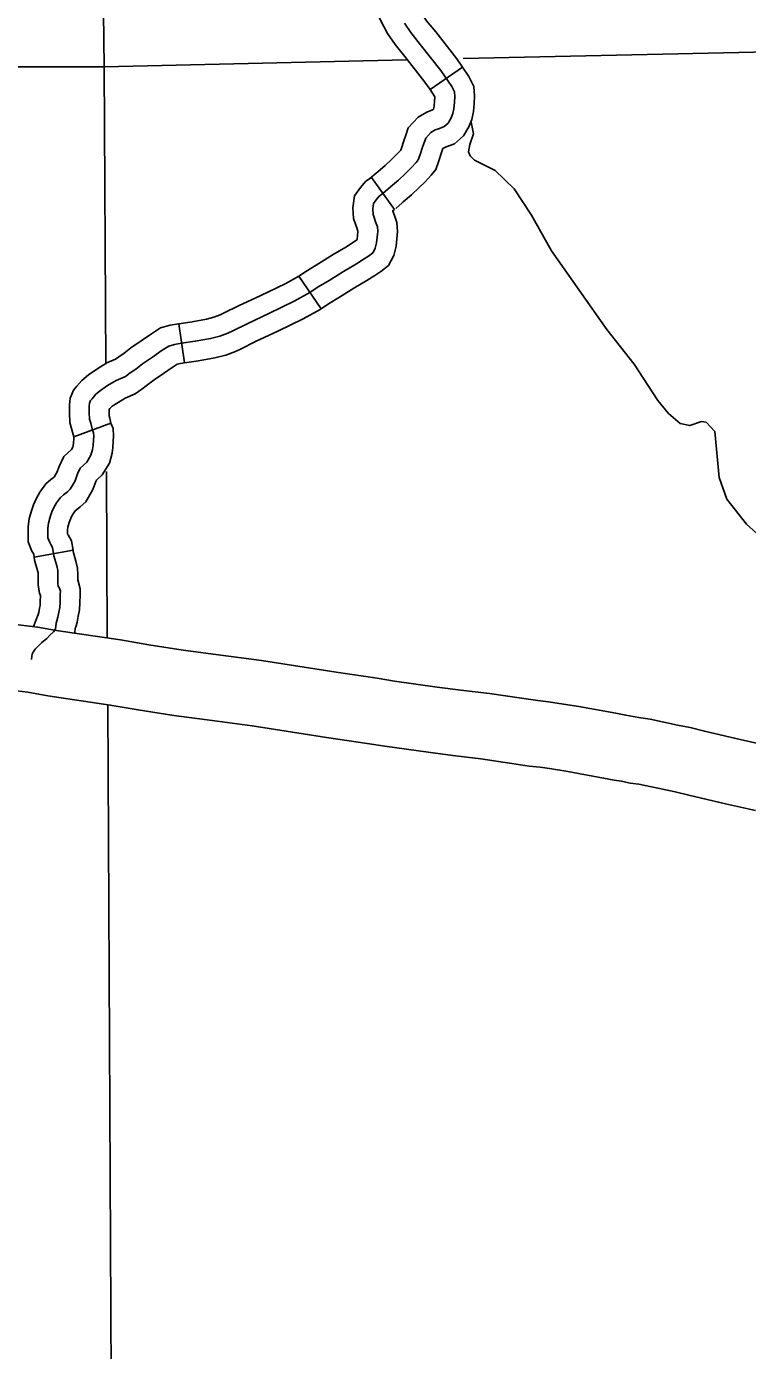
# Model space of a CAD drawing. Extents: x 1377389 to 1380723, y 1168351 to 1170484.
# Drawn here: x 1379738.6 to 1379793.3, y 1169062.8 to 1169163.2 of the extents above; entities that cross this region are included whole.
import ezdxf

# ---------------------------------------------------------------- set-up
doc = ezdxf.new("R2010")
doc.units = 0
doc.layers.add('B_Fill', color=7, linetype='Continuous')

msp = doc.modelspace()

# ---------------------------------------------------------------- linework, layer by layer
at = {"layer": 'B_Fill'}
for p, q in [((1379769.19, 1169158.45), (1379771.66, 1169160.14)), ((1379764.74, 1169151.79), (1379766.48, 1169149.35)), ((1379759.23, 1169144.3), (1379760.93, 1169141.83)), ((1379750.12, 1169140.69), (1379750.55, 1169137.73)), ((1379742.16, 1169132.11), (1379744.97, 1169133.16)), ((1379739.13, 1169123), (1379742.09, 1169123.51))]:
    msp.add_line(p, q, dxfattribs=at)
for points in [[(1379744.46, 1169160.19), (1379743.8, 1169213.78), (1379743.57, 1169237.35), (1379742.81, 1169266.41), (1379741.46, 1169323.78)], [(1379763.57, 1169167.9), (1379763.72, 1169167.3), (1379764.77, 1169165.32), (1379765.4, 1169163.76), (1379765.96, 1169162.7), (1379766.53, 1169161.88), (1379767.28, 1169160.95), (1379768.8, 1169159.01), (1379769.19, 1169158.45)], [(1379766.47, 1169168.65), (1379766.54, 1169168.39), (1379767.49, 1169166.59), (1379768.12, 1169165.03), (1379768.53, 1169164.26), (1379768.93, 1169163.67), (1379769.62, 1169162.82), (1379771.23, 1169160.78), (1379771.66, 1169160.14)], [(1379767.25, 1169163.48), (1379767.73, 1169162.77), (1379768.45, 1169161.88), (1379770.02, 1169159.89), (1379770.85, 1169158.68), (1379771.04, 1169158.29), (1379771.06, 1169157.94), (1379771.04, 1169157.48), (1379771, 1169156.99), (1379770.92, 1169156.63), (1379770.79, 1169156.3), (1379770.56, 1169155.91), (1379770.25, 1169155.64), (1379769.9, 1169155.5), (1379769.57, 1169155.39), (1379769.24, 1169155.2), (1379768.86, 1169154.77), (1379768.76, 1169154.5), (1379768.64, 1169154.17), (1379768.41, 1169153.46), (1379768.3, 1169153.13), (1379768.14, 1169152.93), (1379767.76, 1169152.51), (1379767.33, 1169152.1), (1379766.79, 1169151.58), (1379766.19, 1169151.08), (1379765.61, 1169150.57)], [(1379837.99, 1169162.26), (1379771.7, 1169160.8)], [(1379744.46, 1169160.19), (1379666.72, 1169160.18)], [(1379767.39, 1169160.7), (1379744.46, 1169160.19)], [(1379744.58, 1169137.62), (1379744.46, 1169160.19)], [(1379771.66, 1169160.14), (1379772.14, 1169159.44), (1379772.52, 1169158.68), (1379772.56, 1169157.95), (1379772.54, 1169157.39), (1379772.49, 1169156.78), (1379772.36, 1169156.18), (1379772.13, 1169155.62), (1379771.72, 1169154.94), (1379771.04, 1169154.34), (1379770.42, 1169154.1), (1379770.21, 1169154.02), (1379770.2, 1169154.02), (1379770.17, 1169153.98), (1379770.06, 1169153.69), (1379769.83, 1169152.97), (1379769.63, 1169152.39), (1379769.28, 1169151.96), (1379768.83, 1169151.46), (1379768.37, 1169151.02), (1379767.79, 1169150.46), (1379767.16, 1169149.94), (1379767.07, 1169149.86)], [(1379769.19, 1169158.45), (1379769.55, 1169157.91), (1379769.56, 1169157.9), (1379769.54, 1169157.57), (1379769.51, 1169157.21), (1379769.48, 1169157.07), (1379769.44, 1169156.97), (1379769.42, 1169156.93), (1379769.38, 1169156.91), (1379768.94, 1169156.75), (1379768.29, 1169156.37), (1379767.54, 1169155.56), (1379767.35, 1169155), (1379767.22, 1169154.65), (1379766.99, 1169153.94), (1379766.97, 1169153.87), (1379766.68, 1169153.56), (1379766.29, 1169153.18), (1379765.79, 1169152.7), (1379765.22, 1169152.22), (1379765.11, 1169152.12)], [(1379797.6, 1169121.56), (1379793.22, 1169125.49), (1379791.71, 1169127.38), (1379791.15, 1169129.02), (1379790.8, 1169132.51), (1379790.15, 1169133.22), (1379789.79, 1169133.27), (1379788.91, 1169132.97), (1379788.18, 1169133.12), (1379787.3, 1169133.89), (1379786.48, 1169134.88), (1379784.68, 1169137.63), (1379782.6, 1169140.26), (1379778.41, 1169146.22), (1379776.89, 1169148.92), (1379775.58, 1169150.93), (1379774.13, 1169152.32), (1379772.56, 1169153.1), (1379772.23, 1169153.44), (1379772.12, 1169153.72), (1379772.2, 1169154.28), (1379772.5, 1169155.1), (1379772.31, 1169155.98)], [(1379765.11, 1169152.12), (1379764.63, 1169151.71)], [(1379764.74, 1169151.79), (1379764.32, 1169151.5), (1379763.91, 1169151.02), (1379763.46, 1169150.39), (1379763.33, 1169149.49), (1379763.37, 1169148.68), (1379763.54, 1169148.24), (1379763.63, 1169147.96), (1379763.71, 1169147.71), (1379763.72, 1169147.69), (1379763.65, 1169147.08), (1379763.64, 1169147.05), (1379763.37, 1169146.89), (1379762.8, 1169146.51), (1379761.84, 1169145.94), (1379760.76, 1169145.26), (1379759.88, 1169144.74), (1379759.23, 1169144.3)], [(1379765.61, 1169150.57), (1379765.34, 1169150.38), (1379765.09, 1169150.09), (1379764.9, 1169149.82), (1379764.84, 1169149.41), (1379764.86, 1169148.99), (1379764.95, 1169148.74), (1379765.05, 1169148.43), (1379765.19, 1169148.04), (1379765.22, 1169147.69), (1379765.13, 1169146.82), (1379765.03, 1169146.42), (1379764.86, 1169146.09), (1379764.59, 1169145.88), (1379764.18, 1169145.62), (1379763.6, 1169145.24), (1379762.62, 1169144.66), (1379761.54, 1169143.98), (1379760.69, 1169143.48), (1379760.07, 1169143.05), (1379758.87, 1169142.4), (1379757, 1169141.49), (1379755.3, 1169140.69), (1379754.21, 1169140.15), (1379753.83, 1169139.98), (1379753.23, 1169139.75), (1379752.53, 1169139.57), (1379751.37, 1169139.36), (1379750.31, 1169139.21), (1379749.79, 1169139.13), (1379749.36, 1169138.99), (1379748.86, 1169138.68), (1379748.11, 1169138.16), (1379747.36, 1169137.66), (1379746.85, 1169137.25), (1379746.43, 1169136.96), (1379746.06, 1169136.69), (1379745.35, 1169136.38), (1379744.71, 1169136), (1379744.17, 1169135.63), (1379743.82, 1169135.34), (1379743.53, 1169134.99), (1379743.41, 1169134.86), (1379743.34, 1169134.68), (1379743.32, 1169134.47), (1379743.32, 1169133.97), (1379743.34, 1169133.46), (1379743.43, 1169133.15), (1379743.53, 1169132.73), (1379743.65, 1169132.42), (1379743.67, 1169132.17), (1379743.65, 1169131.88), (1379743.61, 1169131.47), (1379743.57, 1169131.16), (1379743.45, 1169130.72), (1379743.13, 1169130.2), (1379742.62, 1169129.73), (1379742.43, 1169129.31), (1379742.24, 1169128.77), (1379741.87, 1169128.15), (1379741.66, 1169127.95), (1379741.37, 1169127.72), (1379741.14, 1169127.52), (1379740.83, 1169127.1), (1379740.63, 1169126.75), (1379740.48, 1169126.42), (1379740.36, 1169126.05), (1379740.23, 1169125.58), (1379740.17, 1169125.19), (1379740.17, 1169124.84), (1379740.18, 1169124.45), (1379740.32, 1169124.09), (1379740.41, 1169123.94), (1379740.53, 1169123.72), (1379740.64, 1169123.1), (1379740.85, 1169122.34), (1379740.93, 1169121.97), (1379740.94, 1169121.61), (1379740.94, 1169121), (1379740.97, 1169120.79), (1379741.06, 1169120.65), (1379741.13, 1169120.42), (1379741.12, 1169120.18), (1379741.1, 1169119.56), (1379741.09, 1169119.16), (1379741.02, 1169118.83), (1379740.94, 1169118.43), (1379740.86, 1169118.17), (1379740.8, 1169117.99), (1379740.75, 1169117.56), (1379740.71, 1169117.44), (1379740.61, 1169117.33), (1379740.36, 1169117.09), (1379740.09, 1169116.82), (1379739.73, 1169116.51), (1379739.48, 1169116.3), (1379739.22, 1169116.01), (1379739.06, 1169115.78), (1379738.99, 1169115.63), (1379738.96, 1169115.48), (1379738.93, 1169115.23)], [(1379767.07, 1169149.86), (1379766.59, 1169149.44)], [(1379766.48, 1169149.35), (1379766.36, 1169149.26), (1379766.37, 1169149.23), (1379766.48, 1169148.9), (1379766.66, 1169148.38), (1379766.73, 1169147.69), (1379766.61, 1169146.57), (1379766.45, 1169145.88), (1379766.03, 1169145.11), (1379765.45, 1169144.65), (1379764.99, 1169144.36), (1379764.4, 1169143.97), (1379763.4, 1169143.38), (1379762.31, 1169142.7), (1379761.49, 1169142.21), (1379760.93, 1169141.83)], [(1379759.28, 1169144.33), (1379758.18, 1169143.73), (1379756.35, 1169142.84), (1379754.64, 1169142.05), (1379753.57, 1169141.51), (1379753.25, 1169141.36), (1379752.77, 1169141.18), (1379752.22, 1169141.04), (1379751.13, 1169140.84), (1379750.12, 1169140.69)], [(1379760.93, 1169141.83), (1379760.85, 1169141.77), (1379759.56, 1169141.06), (1379757.64, 1169140.13), (1379755.95, 1169139.34), (1379754.86, 1169138.8), (1379754.41, 1169138.6), (1379753.68, 1169138.31), (1379752.85, 1169138.11), (1379751.62, 1169137.88), (1379750.55, 1169137.73)], [(1379750.12, 1169140.69), (1379750.09, 1169140.69), (1379749.45, 1169140.59), (1379748.73, 1169140.37), (1379748.04, 1169139.94), (1379747.27, 1169139.4), (1379746.47, 1169138.87), (1379745.96, 1169138.46), (1379745.56, 1169138.19), (1379745.31, 1169138), (1379744.66, 1169137.72), (1379743.9, 1169137.26), (1379743.26, 1169136.83), (1379742.76, 1169136.4), (1379742.38, 1169135.96), (1379742.13, 1169135.66), (1379741.87, 1169135.06), (1379741.82, 1169134.54), (1379741.82, 1169133.94), (1379741.85, 1169133.21), (1379741.98, 1169132.76), (1379742.09, 1169132.3), (1379742.16, 1169132.11)], [(1379750.55, 1169137.73), (1379750.53, 1169137.72), (1379750.13, 1169137.66), (1379750, 1169137.62), (1379749.68, 1169137.43), (1379748.95, 1169136.92), (1379748.25, 1169136.45), (1379747.75, 1169136.05), (1379747.3, 1169135.74), (1379746.81, 1169135.38), (1379746.04, 1169135.05), (1379745.52, 1169134.73), (1379745.07, 1169134.43), (1379744.89, 1169134.27), (1379744.82, 1169134.19), (1379744.82, 1169134), (1379744.83, 1169133.72), (1379744.88, 1169133.54), (1379744.97, 1169133.16), (1379744.97, 1169133.16)], [(1379744.97, 1169133.16), (1379745.13, 1169132.75), (1379745.17, 1169132.18), (1379745.14, 1169131.76), (1379745.1, 1169131.31), (1379745.05, 1169130.88), (1379744.85, 1169130.12), (1379744.29, 1169129.23), (1379743.86, 1169128.84), (1379743.82, 1169128.74), (1379743.6, 1169128.12), (1379743.05, 1169127.19), (1379742.63, 1169126.81), (1379742.34, 1169126.58), (1379742.25, 1169126.5), (1379742.09, 1169126.28), (1379741.97, 1169126.07), (1379741.89, 1169125.88), (1379741.8, 1169125.61), (1379741.7, 1169125.26), (1379741.67, 1169125.07), (1379741.67, 1169124.87), (1379741.67, 1169124.76), (1379741.68, 1169124.74), (1379741.71, 1169124.69), (1379741.97, 1169124.24), (1379742.09, 1169123.51)], [(1379742.16, 1169132.11), (1379742.15, 1169132), (1379742.12, 1169131.64), (1379742.09, 1169131.45), (1379742.06, 1169131.32), (1379741.96, 1169131.16), (1379741.38, 1169130.63), (1379741.04, 1169129.87), (1379740.87, 1169129.41), (1379740.69, 1169129.11), (1379740.68, 1169129.09), (1379740.4, 1169128.87), (1379740.03, 1169128.54), (1379739.57, 1169127.92), (1379739.29, 1169127.42), (1379739.08, 1169126.95), (1379738.93, 1169126.5), (1379738.76, 1169125.91), (1379738.67, 1169125.3), (1379738.67, 1169124.81), (1379738.69, 1169124.15), (1379738.96, 1169123.44), (1379739.1, 1169123.21), (1379739.13, 1169123)], [(1379744.69, 1169116.88), (1379744.62, 1169129.49)], [(1379739.13, 1169123), (1379739.17, 1169122.77), (1379739.39, 1169121.98), (1379739.43, 1169121.79), (1379739.44, 1169121.58), (1379739.44, 1169120.89), (1379739.54, 1169120.24), (1379739.62, 1169120.11), (1379739.6, 1169119.6), (1379739.59, 1169119.33), (1379739.55, 1169119.13), (1379739.48, 1169118.79), (1379739.44, 1169118.64), (1379739.08, 1169117.73)], [(1379742.09, 1169123.51), (1379742.1, 1169123.43), (1379742.31, 1169122.69), (1379742.42, 1169122.16), (1379742.44, 1169121.64), (1379742.44, 1169121.28), (1379742.45, 1169121.27), (1379742.63, 1169120.6), (1379742.62, 1169120.14), (1379742.6, 1169119.52), (1379742.59, 1169119), (1379742.49, 1169118.52), (1379742.4, 1169118.07), (1379742.29, 1169117.69), (1379742.26, 1169117.63), (1379742.22, 1169117.28)], [(1379735.84, 1169118.12), (1379739.4, 1169117.69), (1379740.98, 1169117.41), (1379745.7, 1169116.71), (1379747.84, 1169116.35), (1379750.45, 1169115.93), (1379752.94, 1169115.6), (1379756.39, 1169115.14), (1379762.07, 1169114.26), (1379765.17, 1169113.8), (1379766.49, 1169113.59), (1379769.74, 1169113.14), (1379771.52, 1169112.9), (1379773.7, 1169112.66), (1379776.13, 1169112.29), (1379777.36, 1169112.11), (1379778.19, 1169112.01), (1379778.98, 1169111.9), (1379780.48, 1169111.67), (1379783.29, 1169111.15), (1379784.05, 1169111), (1379784.6, 1169110.91), (1379785.2, 1169110.8), (1379785.89, 1169110.7), (1379787.97, 1169110.26), (1379788.93, 1169110.07), (1379790.02, 1169109.79), (1379792.74, 1169109.16), (1379795.08, 1169108.63)], [(1379793.9, 1169103.78), (1379791.63, 1169104.28), (1379788.84, 1169104.93), (1379787.81, 1169105.19), (1379786.96, 1169105.36), (1379785.03, 1169105.77), (1379784.39, 1169105.86), (1379783.72, 1169105.99), (1379783.17, 1169106.08), (1379782.36, 1169106.24), (1379779.65, 1169106.74), (1379778.27, 1169106.95), (1379777.55, 1169107.05), (1379776.71, 1169107.15), (1379775.4, 1169107.34), (1379773.04, 1169107.7), (1379770.91, 1169107.94), (1379769.06, 1169108.19), (1379765.76, 1169108.65), (1379764.41, 1169108.86), (1379761.33, 1169109.31), (1379755.68, 1169110.19), (1379752.28, 1169110.64), (1379749.73, 1169110.98), (1379747.02, 1169111.41), (1379744.91, 1169111.77), (1379740.18, 1169112.47), (1379738.66, 1169112.74), (1379735.19, 1169113.16)], [(1379745.02, 1169055.65), (1379744.72, 1169111.81)]]:
    msp.add_lwpolyline(points, dxfattribs=at)

doc.saveas('drawing.dxf')
